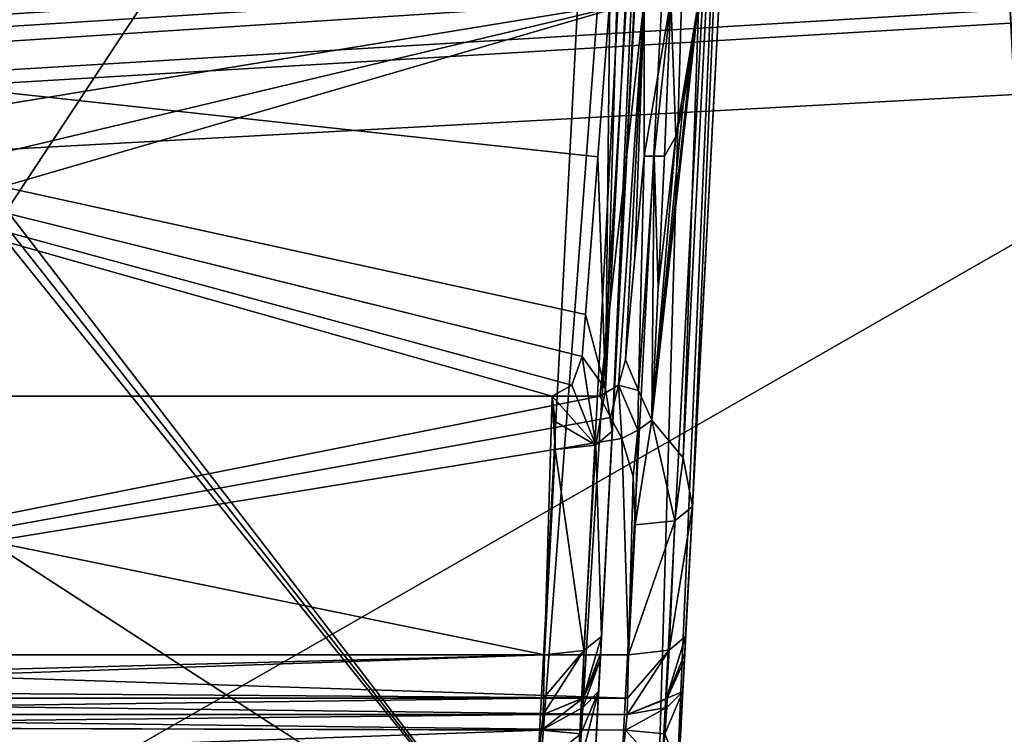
# Model space of a CAD drawing. Header units: inches. Extents: x -10 to 10, y -2.3 to 4.3.
# Tile 547 of 656: x -1.443 to -0.927, y -1.49 to -1.116. Entities that reach past the tile are written whole.
import ezdxf

# ---------------------------------------------------------------- set-up
doc = ezdxf.new("R2010")
doc.units = ezdxf.units.IN
doc.header["$LTSCALE"] = 65.185185
doc.header["$MEASUREMENT"] = 0
for name, color, linetype in [('10955', 7, 'CONTINUOUS'), ('10964', 7, 'CONTINUOUS'), ('1151', 7, 'CONTINUOUS'), ('1242', 7, 'CONTINUOUS'), ('1660', 7, 'CONTINUOUS'), ('1707', 7, 'CONTINUOUS'), ('1708', 7, 'CONTINUOUS'), ('1710', 7, 'CONTINUOUS'), ('1713', 7, 'CONTINUOUS'), ('1716', 7, 'CONTINUOUS'), ('1730', 7, 'CONTINUOUS'), ('1746', 7, 'CONTINUOUS'), ('1747', 7, 'CONTINUOUS'), ('1748', 7, 'CONTINUOUS'), ('1749', 7, 'CONTINUOUS'), ('1750', 7, 'CONTINUOUS'), ('1753', 7, 'CONTINUOUS'), ('1754', 7, 'CONTINUOUS'), ('2370', 7, 'CONTINUOUS'), ('2379', 7, 'CONTINUOUS'), ('2381', 7, 'CONTINUOUS'), ('2382', 7, 'CONTINUOUS'), ('2385', 7, 'CONTINUOUS'), ('2386', 7, 'CONTINUOUS'), ('2387', 7, 'CONTINUOUS'), ('2388', 7, 'CONTINUOUS'), ('2402', 7, 'CONTINUOUS'), ('2405', 7, 'CONTINUOUS'), ('2524', 7, 'CONTINUOUS'), ('2525', 7, 'CONTINUOUS'), ('2527', 7, 'CONTINUOUS'), ('2538', 7, 'CONTINUOUS'), ('2541', 7, 'CONTINUOUS'), ('2557', 7, 'CONTINUOUS'), ('2561', 7, 'CONTINUOUS'), ('2562', 7, 'CONTINUOUS'), ('2569', 7, 'CONTINUOUS'), ('2570', 7, 'CONTINUOUS')]:
    doc.layers.add(name, color=color, linetype=linetype)

msp = doc.modelspace()

# ---------------------------------------------------------------- linework, layer by layer
at = {"layer": '10955', "linetype": 'CONTINUOUS'}
for points in [[(-2.79289, 0.895, 13.9861), (2.79289, 0.895, 13.9861), (-2.79289, -2.305, 13.9861), (-2.79289, 0.895, 13.9861)], [(-2.79289, -2.305, 13.9861), (2.79289, 0.895, 13.9861), (2.79289, -2.305, 13.9861), (-2.79289, -2.305, 13.9861)]]:
    msp.add_3dface(points, dxfattribs=at)
at = {"layer": '10964', "linetype": 'CONTINUOUS'}
for points in [[(-2.79289, -2.305, 14.1431), (2.79289, -2.305, 14.1431), (-2.79289, 0.895, 14.1431), (-2.79289, -2.305, 14.1431)], [(-2.79289, 0.895, 14.1431), (2.79289, -2.305, 14.1431), (2.79289, 0.895, 14.1431), (-2.79289, 0.895, 14.1431)]]:
    msp.add_3dface(points, dxfattribs=at)
at = {"layer": '1151', "linetype": 'CONTINUOUS'}
for points in [[(-1.12257, -0.63817, 4.57874), (8.57837, -1.57343, 4.62775), (-1.08189, -0.62096, 4.57784), (-1.12257, -0.63817, 4.57874)], [(-1.08189, -0.62096, 4.57784), (8.57837, -1.57343, 4.62775), (-0.87743, -0.63817, 4.57874), (-1.08189, -0.62096, 4.57784)], [(-8.57837, -1.57343, 4.62775), (8.57837, -1.57343, 4.62775), (-8.52935, -0.63817, 4.57874), (-8.57837, -1.57343, 4.62775)], [(-8.52935, -0.63817, 4.57874), (8.57837, -1.57343, 4.62775), (-7.12257, -0.63817, 4.57874), (-8.52935, -0.63817, 4.57874)], [(-7.12257, -0.63817, 4.57874), (8.57837, -1.57343, 4.62775), (-6.87743, -0.63817, 4.57874), (-7.12257, -0.63817, 4.57874)], [(-6.87743, -0.63817, 4.57874), (8.57837, -1.57343, 4.62775), (-6.10307, -0.63817, 4.57874), (-6.87743, -0.63817, 4.57874)], [(-6.10307, -0.63817, 4.57874), (8.57837, -1.57343, 4.62775), (-5.89693, -0.63817, 4.57874), (-6.10307, -0.63817, 4.57874)], [(-5.89693, -0.63817, 4.57874), (8.57837, -1.57343, 4.62775), (-5.12257, -0.63817, 4.57874), (-5.89693, -0.63817, 4.57874)], [(-5.12257, -0.63817, 4.57874), (8.57837, -1.57343, 4.62775), (-4.87743, -0.63817, 4.57874), (-5.12257, -0.63817, 4.57874)], [(-4.87743, -0.63817, 4.57874), (8.57837, -1.57343, 4.62775), (-4.10307, -0.63817, 4.57874), (-4.87743, -0.63817, 4.57874)], [(8.57837, -1.57343, 4.62775), (-3.89693, -0.63817, 4.57874), (-4.10307, -0.63817, 4.57874), (8.57837, -1.57343, 4.62775)], [(-3.89693, -0.63817, 4.57874), (8.57837, -1.57343, 4.62775), (-3.12257, -0.63817, 4.57874), (-3.89693, -0.63817, 4.57874)], [(-3.12257, -0.63817, 4.57874), (8.57837, -1.57343, 4.62775), (-2.87743, -0.63817, 4.57874), (-3.12257, -0.63817, 4.57874)], [(-2.87743, -0.63817, 4.57874), (8.57837, -1.57343, 4.62775), (-2.10307, -0.63817, 4.57874), (-2.87743, -0.63817, 4.57874)], [(-2.10307, -0.63817, 4.57874), (8.57837, -1.57343, 4.62775), (-1.89693, -0.63817, 4.57874), (-2.10307, -0.63817, 4.57874)], [(-1.89693, -0.63817, 4.57874), (8.57837, -1.57343, 4.62775), (-1.12257, -0.63817, 4.57874), (-1.89693, -0.63817, 4.57874)]]:
    msp.add_3dface(points, dxfattribs=at)
at = {"layer": '1242', "linetype": 'CONTINUOUS'}
for points in [[(8.57837, -1.57343, -4.62775), (-8.57837, -1.57343, -4.62775), (8.52935, -0.63817, -4.57874), (8.57837, -1.57343, -4.62775)], [(5.89693, -0.63817, -4.57874), (-8.57837, -1.57343, -4.62775), (5.12257, -0.63817, -4.57874), (5.89693, -0.63817, -4.57874)], [(-8.57837, -1.57343, -4.62775), (5.89693, -0.63817, -4.57874), (6.10307, -0.63817, -4.57874), (-8.57837, -1.57343, -4.62775)], [(5.12257, -0.63817, -4.57874), (-8.57837, -1.57343, -4.62775), (4.87743, -0.63817, -4.57874), (5.12257, -0.63817, -4.57874)], [(4.87743, -0.63817, -4.57874), (-8.57837, -1.57343, -4.62775), (4.10307, -0.63817, -4.57874), (4.87743, -0.63817, -4.57874)], [(4.10307, -0.63817, -4.57874), (-8.57837, -1.57343, -4.62775), (3.89693, -0.63817, -4.57874), (4.10307, -0.63817, -4.57874)], [(3.89693, -0.63817, -4.57874), (-8.57837, -1.57343, -4.62775), (3.12257, -0.63817, -4.57874), (3.89693, -0.63817, -4.57874)], [(3.12257, -0.63817, -4.57874), (-8.57837, -1.57343, -4.62775), (2.87743, -0.63817, -4.57874), (3.12257, -0.63817, -4.57874)], [(2.87743, -0.63817, -4.57874), (-8.57837, -1.57343, -4.62775), (2.10307, -0.63817, -4.57874), (2.87743, -0.63817, -4.57874)], [(2.10307, -0.63817, -4.57874), (-8.57837, -1.57343, -4.62775), (1.89693, -0.63817, -4.57874), (2.10307, -0.63817, -4.57874)], [(1.89693, -0.63817, -4.57874), (-8.57837, -1.57343, -4.62775), (-1.89693, -0.63817, -4.57874), (1.89693, -0.63817, -4.57874)], [(8.52935, -0.63817, -4.57874), (-8.57837, -1.57343, -4.62775), (7.12257, -0.63817, -4.57874), (8.52935, -0.63817, -4.57874)], [(7.12257, -0.63817, -4.57874), (-8.57837, -1.57343, -4.62775), (6.87743, -0.63817, -4.57874), (7.12257, -0.63817, -4.57874)], [(6.87743, -0.63817, -4.57874), (-8.57837, -1.57343, -4.62775), (6.10307, -0.63817, -4.57874), (6.87743, -0.63817, -4.57874)]]:
    msp.add_3dface(points, dxfattribs=at)
at = {"layer": '1660', "linetype": 'CONTINUOUS'}
for points in [[(-1.13341, -1.105, 3.76837), (-1.89919, -1.105, 3.76837), (-1.13968, -1.18761, 3.76837), (-1.13341, -1.105, 3.76837)], [(-1.13968, -1.18761, 3.76837), (-1.89919, -1.105, 3.76837), (-1.14616, -1.27021, 3.76837), (-1.13968, -1.18761, 3.76837)], [(-1.14616, -1.27021, 3.76837), (-1.89919, -1.105, 3.76837), (-1.14794, -1.29226, 3.76837), (-1.14616, -1.27021, 3.76837)], [(-1.14794, -1.29226, 3.76837), (-1.89919, -1.105, 3.76837), (-1.15345, -1.30734, 3.76837), (-1.14794, -1.29226, 3.76837)], [(-1.15345, -1.30734, 3.76837), (-1.89919, -1.105, 3.76837), (-1.16376, -1.31305, 3.76837), (-1.15345, -1.30734, 3.76837)], [(-1.16376, -1.31305, 3.76837), (-1.89919, -1.105, 3.76837), (-1.82939, -1.31305, 3.76837), (-1.16376, -1.31305, 3.76837)]]:
    msp.add_3dface(points, dxfattribs=at)
at = {"layer": '1707', "linetype": 'CONTINUOUS'}
for points in [[(-1.16376, -1.31305, 3.76837), (-1.82939, -1.31305, 3.76837), (-1.16777, -1.44873, 3.82319), (-1.16376, -1.31305, 3.76837)], [(-1.16777, -1.44873, 3.82319), (-1.82939, -1.31305, 3.76837), (-1.82228, -1.44873, 3.82319), (-1.16777, -1.44873, 3.82319)], [(-1.16213, -1.34115, 3.77972), (-1.16376, -1.31305, 3.76837), (-1.16777, -1.44873, 3.82319), (-1.16213, -1.34115, 3.77972)], [(-1.16376, -1.31305, 3.76837), (-1.16213, -1.34115, 3.77972), (-1.16216, -1.32632, 3.77373), (-1.16376, -1.31305, 3.76837)]]:
    msp.add_3dface(points, dxfattribs=at)
at = {"layer": '1708', "linetype": 'CONTINUOUS'}
for points in [[(-1.14794, -1.29226, 3.76837), (-1.15345, -1.30734, 3.76837), (-1.14083, -1.33877, 3.78836), (-1.14794, -1.29226, 3.76837)], [(-1.13571, -1.30939, 3.78587), (-1.14794, -1.29226, 3.76837), (-1.14083, -1.33877, 3.78836), (-1.13571, -1.30939, 3.78587)], [(-1.15345, -1.30734, 3.76837), (-1.16376, -1.31305, 3.76837), (-1.14083, -1.33877, 3.78836), (-1.15345, -1.30734, 3.76837)], [(-1.13218, -1.33148, 3.80754), (-1.13571, -1.30939, 3.78587), (-1.14083, -1.33877, 3.78836), (-1.13218, -1.33148, 3.80754)], [(-1.14083, -1.33877, 3.78836), (-1.16376, -1.31305, 3.76837), (-1.16216, -1.32632, 3.77373), (-1.14083, -1.33877, 3.78836)], [(-1.16213, -1.34115, 3.77972), (-1.14083, -1.33877, 3.78836), (-1.16216, -1.32632, 3.77373), (-1.16213, -1.34115, 3.77972)]]:
    msp.add_3dface(points, dxfattribs=at)
at = {"layer": '1710', "linetype": 'CONTINUOUS'}
for points in [[(-1.1173, -0.67738, 3.75187), (-1.13341, -1.105, 3.76837), (-1.13571, -1.30939, 3.78587), (-1.1173, -0.67738, 3.75187)], [(-1.10302, -0.67768, 3.76938), (-1.1173, -0.67738, 3.75187), (-1.13571, -1.30939, 3.78587), (-1.10302, -0.67768, 3.76938)], [(-1.13218, -1.33148, 3.80754), (-1.10302, -0.67768, 3.76938), (-1.13571, -1.30939, 3.78587), (-1.13218, -1.33148, 3.80754)], [(-1.13218, -1.33148, 3.80754), (-1.0979, -0.67738, 3.79138), (-1.09848, -0.67755, 3.78386), (-1.13218, -1.33148, 3.80754)], [(-1.13218, -1.33148, 3.80754), (-1.09848, -0.67755, 3.78386), (-1.10302, -0.67768, 3.76938), (-1.13218, -1.33148, 3.80754)], [(-1.13341, -1.105, 3.76837), (-1.13968, -1.18761, 3.76837), (-1.13571, -1.30939, 3.78587), (-1.13341, -1.105, 3.76837)], [(-1.13968, -1.18761, 3.76837), (-1.14616, -1.27021, 3.76837), (-1.13571, -1.30939, 3.78587), (-1.13968, -1.18761, 3.76837)], [(-1.14616, -1.27021, 3.76837), (-1.14794, -1.29226, 3.76837), (-1.13571, -1.30939, 3.78587), (-1.14616, -1.27021, 3.76837)]]:
    msp.add_3dface(points, dxfattribs=at)
at = {"layer": '1713', "linetype": 'CONTINUOUS'}
for points in [[(-1.09646, -0.64992, 3.78332), (-1.14486, -1.57343, 4.39629), (-1.09584, -0.6382, 4.4453), (-1.09646, -0.64992, 3.78332)], [(-1.14145, -1.50846, 4.17641), (-1.14486, -1.57343, 4.39629), (-1.09646, -0.64992, 3.78332), (-1.14145, -1.50846, 4.17641)], [(-1.13933, -1.46806, 4.15781), (-1.14145, -1.50846, 4.17641), (-1.09646, -0.64992, 3.78332), (-1.13933, -1.46806, 4.15781)], [(-1.13847, -1.45157, 4.11652), (-1.13933, -1.46806, 4.15781), (-1.09646, -0.64992, 3.78332), (-1.13847, -1.45157, 4.11652)], [(-1.0979, -0.67738, 3.79138), (-1.13847, -1.45157, 4.11652), (-1.09646, -0.64992, 3.78332), (-1.0979, -0.67738, 3.79138)], [(-1.13847, -1.45157, 3.86955), (-1.13847, -1.45157, 4.11652), (-1.0979, -0.67738, 3.79138), (-1.13847, -1.45157, 3.86955)], [(-1.13829, -1.44816, 3.85839), (-1.13847, -1.45157, 3.86955), (-1.0979, -0.67738, 3.79138), (-1.13829, -1.44816, 3.85839)], [(-1.13781, -1.43906, 3.85101), (-1.13829, -1.44816, 3.85839), (-1.0979, -0.67738, 3.79138), (-1.13781, -1.43906, 3.85101)], [(-1.13218, -1.33148, 3.80754), (-1.13781, -1.43906, 3.85101), (-1.0979, -0.67738, 3.79138), (-1.13218, -1.33148, 3.80754)]]:
    msp.add_3dface(points, dxfattribs=at)
at = {"layer": '1716', "linetype": 'CONTINUOUS'}
for points in [[(-1.10467, -0.63882, 4.46648), (-1.17481, -1.57343, 4.42625), (-1.1258, -0.63817, 4.47526), (-1.10467, -0.63882, 4.46648)], [(-1.15357, -1.57279, 4.41749), (-1.17481, -1.57343, 4.42625), (-1.10467, -0.63882, 4.46648), (-1.15357, -1.57279, 4.41749)], [(-1.09584, -0.6382, 4.4453), (-1.14486, -1.57343, 4.39629), (-1.15357, -1.57279, 4.41749), (-1.09584, -0.6382, 4.4453)], [(-1.09584, -0.6382, 4.4453), (-1.15357, -1.57279, 4.41749), (-1.10467, -0.63882, 4.46648), (-1.09584, -0.6382, 4.4453)]]:
    msp.add_3dface(points, dxfattribs=at)
at = {"layer": '1730', "linetype": 'CONTINUOUS'}
for points in [[(-1.1258, -0.63817, 4.47526), (-1.17481, -1.57343, 4.42625), (-1.8937, -0.63817, 4.47526), (-1.1258, -0.63817, 4.47526)], [(-1.8937, -0.63817, 4.47526), (-1.17481, -1.57343, 4.42625), (-1.75007, -0.84341, 4.46451), (-1.8937, -0.63817, 4.47526)], [(-1.17481, -1.57343, 4.42625), (-1.73027, -0.88351, 4.4624), (-1.75007, -0.84341, 4.46451), (-1.17481, -1.57343, 4.42625)], [(-1.17481, -1.57343, 4.42625), (-1.70705, -1.22837, 4.44433), (-1.73027, -0.88351, 4.4624), (-1.17481, -1.57343, 4.42625)], [(-1.17481, -1.57343, 4.42625), (-1.68549, -1.57343, 4.42625), (-1.70705, -1.22837, 4.44433), (-1.17481, -1.57343, 4.42625)]]:
    msp.add_3dface(points, dxfattribs=at)
at = {"layer": '1746', "linetype": 'CONTINUOUS'}
for points in [[(-1.16843, -1.48, 3.86955), (-1.82228, -1.48, 3.86955), (-1.16843, -1.48, 4.11649), (-1.16843, -1.48, 3.86955)], [(-1.16843, -1.48, 4.11649), (-1.82228, -1.48, 3.86955), (-1.79654, -1.48, 4.11649), (-1.16843, -1.48, 4.11649)]]:
    msp.add_3dface(points, dxfattribs=at)
at = {"layer": '1747', "linetype": 'CONTINUOUS'}
for points in [[(-1.16777, -1.44873, 3.82319), (-1.82228, -1.44873, 3.82319), (-1.82228, -1.4663, 3.83516), (-1.16777, -1.44873, 3.82319)], [(-1.82228, -1.47127, 3.84133), (-1.16777, -1.44873, 3.82319), (-1.82228, -1.4663, 3.83516), (-1.82228, -1.47127, 3.84133)], [(-1.16777, -1.44873, 3.82319), (-1.82228, -1.47127, 3.84133), (-1.16825, -1.47146, 3.8416), (-1.16777, -1.44873, 3.82319)], [(-1.82228, -1.47127, 3.84133), (-1.82228, -1.48, 3.86955), (-1.16825, -1.47146, 3.8416), (-1.82228, -1.47127, 3.84133)], [(-1.82228, -1.48, 3.86955), (-1.16843, -1.48, 3.86955), (-1.16825, -1.47146, 3.8416), (-1.82228, -1.48, 3.86955)]]:
    msp.add_3dface(points, dxfattribs=at)
at = {"layer": '1748', "linetype": 'CONTINUOUS'}
for points in [[(-1.13829, -1.44816, 3.85839), (-1.13781, -1.43906, 3.85101), (-1.14747, -1.47147, 3.86955), (-1.13829, -1.44816, 3.85839)], [(-1.13781, -1.43906, 3.85101), (-1.14712, -1.44656, 3.83123), (-1.14747, -1.47147, 3.86955), (-1.13781, -1.43906, 3.85101)], [(-1.16843, -1.48, 3.86955), (-1.14712, -1.44656, 3.83123), (-1.16825, -1.47146, 3.8416), (-1.16843, -1.48, 3.86955)], [(-1.14712, -1.44656, 3.83123), (-1.16843, -1.48, 3.86955), (-1.14747, -1.47147, 3.86955), (-1.14712, -1.44656, 3.83123)], [(-1.14712, -1.44656, 3.83123), (-1.16777, -1.44873, 3.82319), (-1.16825, -1.47146, 3.8416), (-1.14712, -1.44656, 3.83123)], [(-1.13847, -1.45157, 3.86955), (-1.13829, -1.44816, 3.85839), (-1.14747, -1.47147, 3.86955), (-1.13847, -1.45157, 3.86955)]]:
    msp.add_3dface(points, dxfattribs=at)
at = {"layer": '1749', "linetype": 'CONTINUOUS'}
for points in [[(-1.13847, -1.45157, 4.11652), (-1.13847, -1.45157, 3.86955), (-1.14747, -1.47147, 3.86955), (-1.13847, -1.45157, 4.11652)], [(-1.13847, -1.45157, 4.11652), (-1.14747, -1.47147, 3.86955), (-1.1473, -1.4713, 4.11649), (-1.13847, -1.45157, 4.11652)], [(-1.14747, -1.47147, 3.86955), (-1.16843, -1.48, 3.86955), (-1.1473, -1.4713, 4.11649), (-1.14747, -1.47147, 3.86955)], [(-1.16843, -1.48, 3.86955), (-1.16843, -1.48, 4.11649), (-1.1473, -1.4713, 4.11649), (-1.16843, -1.48, 3.86955)]]:
    msp.add_3dface(points, dxfattribs=at)
at = {"layer": '1750', "linetype": 'CONTINUOUS'}
for points in [[(-1.13933, -1.46806, 4.15781), (-1.13847, -1.45157, 4.11652), (-1.14765, -1.47637, 4.13575), (-1.13933, -1.46806, 4.15781)], [(-1.13847, -1.45157, 4.11652), (-1.1473, -1.4713, 4.11649), (-1.14765, -1.47637, 4.13575), (-1.13847, -1.45157, 4.11652)], [(-1.1473, -1.4713, 4.11649), (-1.16843, -1.48, 4.11649), (-1.16929, -1.48822, 4.13712), (-1.1473, -1.4713, 4.11649)], [(-1.1473, -1.4713, 4.11649), (-1.16929, -1.48822, 4.13712), (-1.14765, -1.47637, 4.13575), (-1.1473, -1.4713, 4.11649)], [(-1.14145, -1.50846, 4.17641), (-1.13933, -1.46806, 4.15781), (-1.14992, -1.50908, 4.15559), (-1.14145, -1.50846, 4.17641)], [(-1.14992, -1.50908, 4.15559), (-1.13933, -1.46806, 4.15781), (-1.14875, -1.49026, 4.14985), (-1.14992, -1.50908, 4.15559)], [(-1.14875, -1.49026, 4.14985), (-1.13933, -1.46806, 4.15781), (-1.14765, -1.47637, 4.13575), (-1.14875, -1.49026, 4.14985)], [(-1.16929, -1.48822, 4.13712), (-1.14875, -1.49026, 4.14985), (-1.14765, -1.47637, 4.13575), (-1.16929, -1.48822, 4.13712)], [(-1.16929, -1.48822, 4.13712), (-1.17141, -1.50843, 4.14645), (-1.14875, -1.49026, 4.14985), (-1.16929, -1.48822, 4.13712)], [(-1.17141, -1.50843, 4.14645), (-1.14992, -1.50908, 4.15559), (-1.14875, -1.49026, 4.14985), (-1.17141, -1.50843, 4.14645)]]:
    msp.add_3dface(points, dxfattribs=at)
at = {"layer": '1753', "linetype": 'CONTINUOUS'}
for points in [[(-1.16843, -1.48, 4.11649), (-1.79654, -1.48, 4.11649), (-1.75928, -1.48645, 4.13508), (-1.16843, -1.48, 4.11649)], [(-1.16843, -1.48, 4.11649), (-1.75928, -1.48645, 4.13508), (-1.16929, -1.48822, 4.13712), (-1.16843, -1.48, 4.11649)], [(-1.75928, -1.48645, 4.13508), (-1.73944, -1.50843, 4.14645), (-1.16929, -1.48822, 4.13712), (-1.75928, -1.48645, 4.13508)], [(-1.73944, -1.50843, 4.14645), (-1.17141, -1.50843, 4.14645), (-1.16929, -1.48822, 4.13712), (-1.73944, -1.50843, 4.14645)]]:
    msp.add_3dface(points, dxfattribs=at)
at = {"layer": '1754', "linetype": 'CONTINUOUS'}
for points in [[(-1.13781, -1.43906, 3.85101), (-1.13218, -1.33148, 3.80754), (-1.14083, -1.33877, 3.78836), (-1.13781, -1.43906, 3.85101)], [(-1.16213, -1.34115, 3.77972), (-1.16777, -1.44873, 3.82319), (-1.14712, -1.44656, 3.83123), (-1.16213, -1.34115, 3.77972)], [(-1.14083, -1.33877, 3.78836), (-1.16213, -1.34115, 3.77972), (-1.14712, -1.44656, 3.83123), (-1.14083, -1.33877, 3.78836)], [(-1.13781, -1.43906, 3.85101), (-1.14083, -1.33877, 3.78836), (-1.14712, -1.44656, 3.83123), (-1.13781, -1.43906, 3.85101)]]:
    msp.add_3dface(points, dxfattribs=at)
at = {"layer": '2370', "linetype": 'CONTINUOUS'}
for points in [[(-1.89652, -1.15603, -3.76837), (-1.89919, -1.105, -3.76837), (-1.11553, -1.105, -3.76837), (-1.89652, -1.15603, -3.76837)], [(-1.8855, -1.23109, -3.76837), (-1.89652, -1.15603, -3.76837), (-1.11553, -1.105, -3.76837), (-1.8855, -1.23109, -3.76837)], [(-1.86533, -1.2837, -3.76837), (-1.8855, -1.23109, -3.76837), (-1.11553, -1.105, -3.76837), (-1.86533, -1.2837, -3.76837)], [(-1.82939, -1.31305, -3.76837), (-1.86533, -1.2837, -3.76837), (-1.11553, -1.105, -3.76837), (-1.82939, -1.31305, -3.76837)], [(-1.13868, -1.31305, -3.76837), (-1.82939, -1.31305, -3.76837), (-1.11553, -1.105, -3.76837), (-1.13868, -1.31305, -3.76837)], [(-1.12886, -1.30736, -3.76837), (-1.13868, -1.31305, -3.76837), (-1.11553, -1.105, -3.76837), (-1.12886, -1.30736, -3.76837)], [(-1.12517, -1.29405, -3.76837), (-1.12886, -1.30736, -3.76837), (-1.11553, -1.105, -3.76837), (-1.12517, -1.29405, -3.76837)], [(-1.12041, -1.24059, -3.76837), (-1.12517, -1.29405, -3.76837), (-1.11553, -1.105, -3.76837), (-1.12041, -1.24059, -3.76837)], [(-1.11553, -1.18714, -3.76837), (-1.12041, -1.24059, -3.76837), (-1.11553, -1.105, -3.76837), (-1.11553, -1.18714, -3.76837)]]:
    msp.add_3dface(points, dxfattribs=at)
at = {"layer": '2379', "linetype": 'CONTINUOUS'}
for points in [[(-1.12517, -1.29405, -3.76837), (-1.12041, -1.24059, -3.76837), (-1.11553, -1.18714, -3.76837), (-1.12517, -1.29405, -3.76837)], [(-1.12517, -1.29405, -3.76837), (-1.11553, -1.18714, -3.76837), (-1.11851, -1.31013, -3.77414), (-1.12517, -1.29405, -3.76837)], [(-1.11553, -1.18714, -3.76837), (-1.11023, -1.18714, -3.77189), (-1.11851, -1.31013, -3.77414), (-1.11553, -1.18714, -3.76837)], [(-1.11851, -1.31013, -3.77414), (-1.11023, -1.18714, -3.77189), (-1.1114, -1.3257, -3.77974), (-1.11851, -1.31013, -3.77414)], [(-1.1114, -1.3257, -3.77974), (-1.11023, -1.18714, -3.77189), (-1.10811, -1.25636, -3.7775), (-1.1114, -1.3257, -3.77974)], [(-1.11023, -1.18714, -3.77189), (-1.10481, -1.18714, -3.77525), (-1.10811, -1.25636, -3.7775), (-1.11023, -1.18714, -3.77189)]]:
    msp.add_3dface(points, dxfattribs=at)
at = {"layer": '2381', "linetype": 'CONTINUOUS'}
for points in [[(-1.12886, -1.30736, -3.76837), (-1.12517, -1.29405, -3.76837), (-1.11851, -1.31013, -3.77414), (-1.12886, -1.30736, -3.76837)], [(-1.13868, -1.31305, -3.76837), (-1.12886, -1.30736, -3.76837), (-1.13305, -1.32436, -3.77294), (-1.13868, -1.31305, -3.76837)], [(-1.13305, -1.32436, -3.77294), (-1.12886, -1.30736, -3.76837), (-1.12718, -1.33537, -3.77739), (-1.13305, -1.32436, -3.77294)], [(-1.12886, -1.30736, -3.76837), (-1.11851, -1.31013, -3.77414), (-1.11887, -1.33086, -3.77717), (-1.12886, -1.30736, -3.76837)], [(-1.12718, -1.33537, -3.77739), (-1.12886, -1.30736, -3.76837), (-1.11887, -1.33086, -3.77717), (-1.12718, -1.33537, -3.77739)], [(-1.11851, -1.31013, -3.77414), (-1.1114, -1.3257, -3.77974), (-1.11887, -1.33086, -3.77717), (-1.11851, -1.31013, -3.77414)]]:
    msp.add_3dface(points, dxfattribs=at)
at = {"layer": '2382', "linetype": 'CONTINUOUS'}
for points in [[(-1.82939, -1.31305, -3.76837), (-1.13868, -1.31305, -3.76837), (-1.82228, -1.44873, -3.82319), (-1.82939, -1.31305, -3.76837)], [(-1.82228, -1.44873, -3.82319), (-1.13868, -1.31305, -3.76837), (-1.13305, -1.32436, -3.77294), (-1.82228, -1.44873, -3.82319)], [(-1.82228, -1.44873, -3.82319), (-1.13305, -1.32436, -3.77294), (-1.12718, -1.33537, -3.77739), (-1.82228, -1.44873, -3.82319)], [(-1.12367, -1.44873, -3.82319), (-1.82228, -1.44873, -3.82319), (-1.12718, -1.33537, -3.77739), (-1.12367, -1.44873, -3.82319)], [(-1.12367, -1.44873, -3.82319), (-1.12718, -1.33537, -3.77739), (-1.1212, -1.35514, -3.78538), (-1.12367, -1.44873, -3.82319)], [(-1.1201, -1.38064, -3.79568), (-1.12367, -1.44873, -3.82319), (-1.1212, -1.35514, -3.78538), (-1.1201, -1.38064, -3.79568)]]:
    msp.add_3dface(points, dxfattribs=at)
at = {"layer": '2385', "linetype": 'CONTINUOUS'}
for points in [[(-1.82228, -1.4664, -3.83527), (-1.82228, -1.44873, -3.82319), (-1.12415, -1.47146, -3.84161), (-1.82228, -1.4664, -3.83527)], [(-1.82228, -1.44873, -3.82319), (-1.12367, -1.44873, -3.82319), (-1.12415, -1.47146, -3.84161), (-1.82228, -1.44873, -3.82319)], [(-1.82228, -1.47162, -3.84184), (-1.82228, -1.4664, -3.83527), (-1.12415, -1.47146, -3.84161), (-1.82228, -1.47162, -3.84184)], [(-1.12433, -1.48, -3.86955), (-1.82228, -1.47162, -3.84184), (-1.12415, -1.47146, -3.84161), (-1.12433, -1.48, -3.86955)], [(-1.82228, -1.48, -3.86955), (-1.82228, -1.47162, -3.84184), (-1.12433, -1.48, -3.86955), (-1.82228, -1.48, -3.86955)]]:
    msp.add_3dface(points, dxfattribs=at)
at = {"layer": '2386', "linetype": 'CONTINUOUS'}
for points in [[(-1.09419, -1.44814, -3.85837), (-1.10398, -1.47204, -3.86955), (-1.09371, -1.43906, -3.85101), (-1.09419, -1.44814, -3.85837)], [(-1.09371, -1.43906, -3.85101), (-1.10398, -1.47204, -3.86955), (-1.10237, -1.44636, -3.83183), (-1.09371, -1.43906, -3.85101)], [(-1.12433, -1.48, -3.86955), (-1.12415, -1.47146, -3.84161), (-1.10237, -1.44636, -3.83183), (-1.12433, -1.48, -3.86955)], [(-1.10398, -1.47204, -3.86955), (-1.12433, -1.48, -3.86955), (-1.10237, -1.44636, -3.83183), (-1.10398, -1.47204, -3.86955)], [(-1.12415, -1.47146, -3.84161), (-1.12367, -1.44873, -3.82319), (-1.10237, -1.44636, -3.83183), (-1.12415, -1.47146, -3.84161)], [(-1.09437, -1.45157, -3.86955), (-1.10398, -1.47204, -3.86955), (-1.09419, -1.44814, -3.85837), (-1.09437, -1.45157, -3.86955)]]:
    msp.add_3dface(points, dxfattribs=at)
at = {"layer": '2387', "linetype": 'CONTINUOUS'}
for points in [[(-1.10398, -1.47204, -3.86955), (-1.09437, -1.45157, -3.86955), (-1.10338, -1.47147, -4.11649), (-1.10398, -1.47204, -3.86955)], [(-1.10338, -1.47147, -4.11649), (-1.09437, -1.45157, -3.86955), (-1.09437, -1.45157, -4.11652), (-1.10338, -1.47147, -4.11649)], [(-1.12433, -1.48, -4.11649), (-1.10398, -1.47204, -3.86955), (-1.10338, -1.47147, -4.11649), (-1.12433, -1.48, -4.11649)], [(-1.12433, -1.48, -3.86955), (-1.10398, -1.47204, -3.86955), (-1.12433, -1.48, -4.11649), (-1.12433, -1.48, -3.86955)]]:
    msp.add_3dface(points, dxfattribs=at)
at = {"layer": '2388', "linetype": 'CONTINUOUS'}
for points in [[(-1.82228, -1.48, -3.86955), (-1.12433, -1.48, -3.86955), (-1.81384, -1.48, -4.10259), (-1.82228, -1.48, -3.86955)], [(-1.81384, -1.48, -4.10259), (-1.12433, -1.48, -3.86955), (-1.79654, -1.48, -4.11649), (-1.81384, -1.48, -4.10259)], [(-1.12433, -1.48, -3.86955), (-1.12433, -1.48, -4.11649), (-1.79654, -1.48, -4.11649), (-1.12433, -1.48, -3.86955)]]:
    msp.add_3dface(points, dxfattribs=at)
at = {"layer": '2402', "linetype": 'CONTINUOUS'}
for points in [[(-1.7303, -0.88341, -4.46241), (-1.70702, -1.22838, -4.44433), (-1.08276, -0.65843, -4.4742), (-1.7303, -0.88341, -4.46241)], [(-1.70702, -1.22838, -4.44433), (-1.68551, -1.57343, -4.42625), (-1.08276, -0.65843, -4.4742), (-1.70702, -1.22838, -4.44433)], [(-1.68551, -1.57343, -4.42625), (-1.13071, -1.57343, -4.42625), (-1.08276, -0.65843, -4.4742), (-1.68551, -1.57343, -4.42625)]]:
    msp.add_3dface(points, dxfattribs=at)
at = {"layer": '2405', "linetype": 'CONTINUOUS'}
for points in [[(-1.08276, -0.65843, -4.4742), (-1.13071, -1.57343, -4.42625), (-1.10951, -1.57279, -4.41753), (-1.08276, -0.65843, -4.4742)], [(-1.08276, -0.65843, -4.4742), (-1.10951, -1.57279, -4.41753), (-1.06127, -0.65908, -4.46506), (-1.08276, -0.65843, -4.4742)], [(-1.10951, -1.57279, -4.41753), (-1.10075, -1.57343, -4.39629), (-1.06127, -0.65908, -4.46506), (-1.10951, -1.57279, -4.41753)], [(-1.06127, -0.65908, -4.46506), (-1.10075, -1.57343, -4.39629), (-1.0528, -0.65843, -4.44424), (-1.06127, -0.65908, -4.46506)]]:
    msp.add_3dface(points, dxfattribs=at)
at = {"layer": '2524', "linetype": 'CONTINUOUS'}
for points in [[(-1.08687, -1.105, -3.7848), (-1.06015, -0.65816, -3.77567), (-1.09499, -1.34552, -3.79869), (-1.08687, -1.105, -3.7848)], [(-1.06015, -0.65816, -3.77567), (-1.09014, -1.37097, -3.82349), (-1.09499, -1.34552, -3.79869), (-1.06015, -0.65816, -3.77567)], [(-1.07147, -1.0147, -3.81292), (-1.09014, -1.37097, -3.82349), (-1.06015, -0.65816, -3.77567), (-1.07147, -1.0147, -3.81292)], [(-1.09104, -1.13646, -3.78278), (-1.08687, -1.105, -3.7848), (-1.1114, -1.3257, -3.77974), (-1.09104, -1.13646, -3.78278)], [(-1.1114, -1.3257, -3.77974), (-1.08687, -1.105, -3.7848), (-1.09499, -1.34552, -3.79869), (-1.1114, -1.3257, -3.77974)], [(-1.09495, -1.1599, -3.78078), (-1.09104, -1.13646, -3.78278), (-1.1114, -1.3257, -3.77974), (-1.09495, -1.1599, -3.78078)], [(-1.09894, -1.17698, -3.77863), (-1.09495, -1.1599, -3.78078), (-1.1114, -1.3257, -3.77974), (-1.09894, -1.17698, -3.77863)], [(-1.09894, -1.17698, -3.77863), (-1.1114, -1.3257, -3.77974), (-1.10811, -1.25636, -3.7775), (-1.09894, -1.17698, -3.77863)], [(-1.10481, -1.18714, -3.77525), (-1.09894, -1.17698, -3.77863), (-1.10811, -1.25636, -3.7775), (-1.10481, -1.18714, -3.77525)]]:
    msp.add_3dface(points, dxfattribs=at)
at = {"layer": '2525', "linetype": 'CONTINUOUS'}
for points in [[(-1.11553, -1.18714, -3.76837), (-1.11553, -1.105, -3.76837), (-1.10153, -1.105, -3.77717), (-1.11553, -1.18714, -3.76837)], [(-1.11553, -1.18714, -3.76837), (-1.10153, -1.105, -3.77717), (-1.11023, -1.18714, -3.77189), (-1.11553, -1.18714, -3.76837)], [(-1.10153, -1.105, -3.77717), (-1.10481, -1.18714, -3.77525), (-1.11023, -1.18714, -3.77189), (-1.10153, -1.105, -3.77717)], [(-1.10481, -1.18714, -3.77525), (-1.10153, -1.105, -3.77717), (-1.09894, -1.17698, -3.77863), (-1.10481, -1.18714, -3.77525)], [(-1.10153, -1.105, -3.77717), (-1.08687, -1.105, -3.7848), (-1.09894, -1.17698, -3.77863), (-1.10153, -1.105, -3.77717)], [(-1.09894, -1.17698, -3.77863), (-1.08687, -1.105, -3.7848), (-1.09495, -1.1599, -3.78078), (-1.09894, -1.17698, -3.77863)], [(-1.09495, -1.1599, -3.78078), (-1.08687, -1.105, -3.7848), (-1.09104, -1.13646, -3.78278), (-1.09495, -1.1599, -3.78078)]]:
    msp.add_3dface(points, dxfattribs=at)
at = {"layer": '2527', "linetype": 'CONTINUOUS'}
for points in [[(-0.93985, -0.65816, -3.77567), (-0.91313, -1.105, -3.7848), (-0.90456, -1.34461, -3.79779), (-0.93985, -0.65816, -3.77567)], [(-0.92853, -1.01469, -3.81291), (-0.93985, -0.65816, -3.77567), (-0.90986, -1.37098, -3.8235), (-0.92853, -1.01469, -3.81291)], [(-0.90986, -1.37098, -3.8235), (-0.93985, -0.65816, -3.77567), (-0.90456, -1.34461, -3.79779), (-0.90986, -1.37098, -3.8235)]]:
    msp.add_3dface(points, dxfattribs=at)
at = {"layer": '2538', "linetype": 'CONTINUOUS'}
for points in [[(-0.92853, -1.01469, -3.81291), (-0.90986, -1.37098, -3.8235), (-0.9472, -0.65843, -4.44424), (-0.92853, -1.01469, -3.81291)], [(-0.9472, -0.65843, -4.44424), (-0.90986, -1.37098, -3.8235), (-0.90629, -1.43906, -3.85101), (-0.9472, -0.65843, -4.44424)], [(-0.9472, -0.65843, -4.44424), (-0.90563, -1.45157, -3.86955), (-0.90563, -1.45157, -4.11652), (-0.9472, -0.65843, -4.44424)], [(-0.90563, -1.45157, -3.86955), (-0.9472, -0.65843, -4.44424), (-0.90581, -1.44816, -3.85839), (-0.90563, -1.45157, -3.86955)], [(-0.9472, -0.65843, -4.44424), (-0.90563, -1.45157, -4.11652), (-0.90477, -1.46806, -4.15781), (-0.9472, -0.65843, -4.44424)], [(-0.9472, -0.65843, -4.44424), (-0.90629, -1.43906, -3.85101), (-0.90581, -1.44816, -3.85839), (-0.9472, -0.65843, -4.44424)], [(-0.89925, -1.57343, -4.39629), (-0.9472, -0.65843, -4.44424), (-0.89925, -1.57343, -4.17981), (-0.89925, -1.57343, -4.39629)], [(-0.89925, -1.57343, -4.17981), (-0.9472, -0.65843, -4.44424), (-0.90265, -1.50846, -4.17641), (-0.89925, -1.57343, -4.17981)], [(-0.90265, -1.50846, -4.17641), (-0.9472, -0.65843, -4.44424), (-0.90477, -1.46806, -4.15781), (-0.90265, -1.50846, -4.17641)]]:
    msp.add_3dface(points, dxfattribs=at)
at = {"layer": '2541', "linetype": 'CONTINUOUS'}
for points in [[(-0.93806, -0.65908, -4.46573), (-0.9472, -0.65843, -4.44424), (-0.89053, -1.57279, -4.41749), (-0.93806, -0.65908, -4.46573)], [(-0.9472, -0.65843, -4.44424), (-0.89925, -1.57343, -4.39629), (-0.89053, -1.57279, -4.41749), (-0.9472, -0.65843, -4.44424)], [(-0.91724, -0.65843, -4.4742), (-0.93806, -0.65908, -4.46573), (-0.86929, -1.57343, -4.42625), (-0.91724, -0.65843, -4.4742)], [(-0.86929, -1.57343, -4.42625), (-0.93806, -0.65908, -4.46573), (-0.89053, -1.57279, -4.41749), (-0.86929, -1.57343, -4.42625)]]:
    msp.add_3dface(points, dxfattribs=at)
at = {"layer": '2557', "linetype": 'CONTINUOUS'}
for points in [[(-1.0528, -0.65843, -4.44424), (-1.10075, -1.57343, -4.39629), (-1.0528, -0.65843, -3.80177), (-1.0528, -0.65843, -4.44424)], [(-1.0528, -0.65843, -3.80177), (-1.10075, -1.57343, -4.39629), (-1.07147, -1.0147, -3.81292), (-1.0528, -0.65843, -3.80177)], [(-1.07147, -1.0147, -3.81292), (-1.10075, -1.57343, -4.39629), (-1.09523, -1.46806, -4.15781), (-1.07147, -1.0147, -3.81292)], [(-1.09437, -1.45157, -4.11652), (-1.07147, -1.0147, -3.81292), (-1.09523, -1.46806, -4.15781), (-1.09437, -1.45157, -4.11652)], [(-1.09437, -1.45157, -4.11652), (-1.09014, -1.37097, -3.82349), (-1.07147, -1.0147, -3.81292), (-1.09437, -1.45157, -4.11652)], [(-1.09437, -1.45157, -4.11652), (-1.09371, -1.43906, -3.85101), (-1.09014, -1.37097, -3.82349), (-1.09437, -1.45157, -4.11652)], [(-1.09419, -1.44814, -3.85837), (-1.09371, -1.43906, -3.85101), (-1.09437, -1.45157, -4.11652), (-1.09419, -1.44814, -3.85837)], [(-1.09437, -1.45157, -3.86955), (-1.09419, -1.44814, -3.85837), (-1.09437, -1.45157, -4.11652), (-1.09437, -1.45157, -3.86955)], [(-1.09523, -1.46806, -4.15781), (-1.10075, -1.57343, -4.39629), (-1.09735, -1.50846, -4.17641), (-1.09523, -1.46806, -4.15781)]]:
    msp.add_3dface(points, dxfattribs=at)
at = {"layer": '2561', "linetype": 'CONTINUOUS'}
for points in [[(-1.10338, -1.47147, -4.11649), (-1.09437, -1.45157, -4.11652), (-1.09523, -1.46806, -4.15781), (-1.10338, -1.47147, -4.11649)], [(-1.12433, -1.48, -4.11649), (-1.10338, -1.47147, -4.11649), (-1.10355, -1.47637, -4.13576), (-1.12433, -1.48, -4.11649)], [(-1.09523, -1.46806, -4.15781), (-1.09735, -1.50846, -4.17641), (-1.10464, -1.49027, -4.14986), (-1.09523, -1.46806, -4.15781)], [(-1.09523, -1.46806, -4.15781), (-1.10464, -1.49027, -4.14986), (-1.10355, -1.47637, -4.13576), (-1.09523, -1.46806, -4.15781)], [(-1.10338, -1.47147, -4.11649), (-1.09523, -1.46806, -4.15781), (-1.10355, -1.47637, -4.13576), (-1.10338, -1.47147, -4.11649)], [(-1.12433, -1.48, -4.11649), (-1.10355, -1.47637, -4.13576), (-1.12519, -1.48822, -4.13712), (-1.12433, -1.48, -4.11649)], [(-1.10355, -1.47637, -4.13576), (-1.10464, -1.49027, -4.14986), (-1.12519, -1.48822, -4.13712), (-1.10355, -1.47637, -4.13576)], [(-1.10617, -1.50908, -4.15523), (-1.12731, -1.50843, -4.14645), (-1.12519, -1.48822, -4.13712), (-1.10617, -1.50908, -4.15523)], [(-1.10464, -1.49027, -4.14986), (-1.10617, -1.50908, -4.15523), (-1.12519, -1.48822, -4.13712), (-1.10464, -1.49027, -4.14986)], [(-1.09735, -1.50846, -4.17641), (-1.10617, -1.50908, -4.15523), (-1.10464, -1.49027, -4.14986), (-1.09735, -1.50846, -4.17641)]]:
    msp.add_3dface(points, dxfattribs=at)
at = {"layer": '2562', "linetype": 'CONTINUOUS'}
for points in [[(-1.79654, -1.48, -4.11649), (-1.12433, -1.48, -4.11649), (-1.12519, -1.48822, -4.13712), (-1.79654, -1.48, -4.11649)], [(-1.79654, -1.48, -4.11649), (-1.12519, -1.48822, -4.13712), (-1.75928, -1.48645, -4.13508), (-1.79654, -1.48, -4.11649)], [(-1.12519, -1.48822, -4.13712), (-1.12731, -1.50843, -4.14645), (-1.75928, -1.48645, -4.13508), (-1.12519, -1.48822, -4.13712)], [(-1.75928, -1.48645, -4.13508), (-1.12731, -1.50843, -4.14645), (-1.73944, -1.50843, -4.14645), (-1.75928, -1.48645, -4.13508)]]:
    msp.add_3dface(points, dxfattribs=at)
at = {"layer": '2569', "linetype": 'CONTINUOUS'}
for points in [[(-1.09371, -1.43906, -3.85101), (-1.10237, -1.44636, -3.83183), (-1.09014, -1.37097, -3.82349), (-1.09371, -1.43906, -3.85101)], [(-1.09014, -1.37097, -3.82349), (-1.10237, -1.44636, -3.83183), (-1.09945, -1.37848, -3.80372), (-1.09014, -1.37097, -3.82349)], [(-1.10237, -1.44636, -3.83183), (-1.12367, -1.44873, -3.82319), (-1.09945, -1.37848, -3.80372), (-1.10237, -1.44636, -3.83183)], [(-1.12367, -1.44873, -3.82319), (-1.1201, -1.38064, -3.79568), (-1.09945, -1.37848, -3.80372), (-1.12367, -1.44873, -3.82319)]]:
    msp.add_3dface(points, dxfattribs=at)
at = {"layer": '2570', "linetype": 'CONTINUOUS'}
for points in [[(-1.11887, -1.33086, -3.77717), (-1.1114, -1.3257, -3.77974), (-1.1201, -1.38064, -3.79568), (-1.11887, -1.33086, -3.77717)], [(-1.1201, -1.38064, -3.79568), (-1.1114, -1.3257, -3.77974), (-1.09945, -1.37848, -3.80372), (-1.1201, -1.38064, -3.79568)], [(-1.09945, -1.37848, -3.80372), (-1.1114, -1.3257, -3.77974), (-1.09499, -1.34552, -3.79869), (-1.09945, -1.37848, -3.80372)], [(-1.12718, -1.33537, -3.77739), (-1.11887, -1.33086, -3.77717), (-1.1212, -1.35514, -3.78538), (-1.12718, -1.33537, -3.77739)], [(-1.11887, -1.33086, -3.77717), (-1.1201, -1.38064, -3.79568), (-1.1212, -1.35514, -3.78538), (-1.11887, -1.33086, -3.77717)], [(-1.09014, -1.37097, -3.82349), (-1.09945, -1.37848, -3.80372), (-1.09499, -1.34552, -3.79869), (-1.09014, -1.37097, -3.82349)]]:
    msp.add_3dface(points, dxfattribs=at)

doc.saveas('drawing.dxf')
